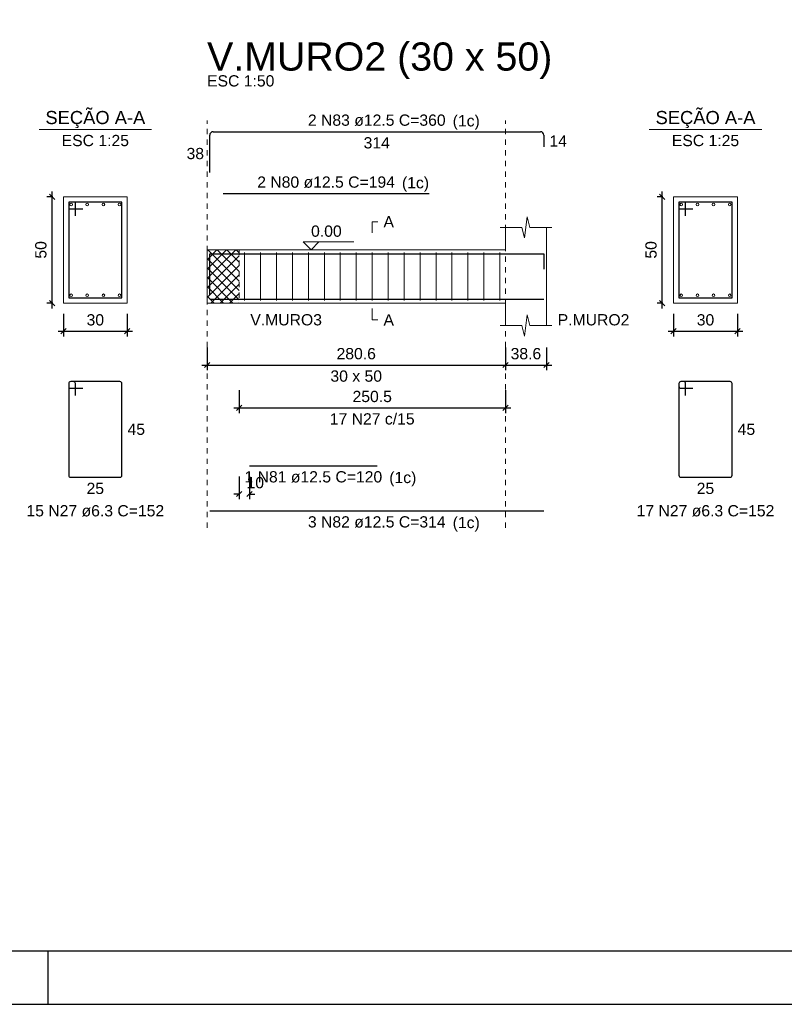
# Model space of a CAD drawing. Header units: millimetres. Extents: x 10 to 1250, y -62 to 528.
# Tile 882 of 909: x 1022 to 1036, y 69 to 87. Entities that reach past the tile are written whole.
import ezdxf

# ---------------------------------------------------------------- set-up
doc = ezdxf.new("R2010")
doc.units = ezdxf.units.MM
doc.header["$LTSCALE"] = 0.05
doc.linetypes.add('DOT', pattern=[6.35, 0, -6.35])
for name, color, linetype, lineweight in [('Descrição da armadura', 7, 'Continuous', 5), ('DT-Arm complementar', 5, 'Continuous', 5), ('DT-Barras na forma', 2, 'Continuous', 30), ('DT-Barras no corte', 5, 'Continuous', 5), ('DT-Barras rebatidas', 2, 'Continuous', 30), ('DT-Cotas', 9, 'Continuous', 5), ('DT-Forma', 5, 'Continuous', 5), ('DT-Hachura intersecção vigas', 9, 'Continuous', 5), ('DT-Pontilhado', 9, 'DOT', 5), ('DT-Textos', 7, 'Continuous', 5), ('DT-Título', 3, 'Continuous', 20), ('Textos armaduras', 7, 'Continuous', 5)]:
    doc.layers.add(name, color=color, linetype=linetype, lineweight=lineweight)
doc.layers.add('FOLHA_PADRÃO', color=7, linetype='Continuous')
doc.styles.add('Arial', font='arial.ttf')
doc.styles.get("Standard").update_dxf_attribs({"font": 'arial.ttf'})
doc.dimstyles.new('UM_25.000000', dxfattribs={"dimtxt": 0.18, "dimasz": 0.1, "dimexe": 0.1, "dimexo": 0.2, "dimgap": 0, "dimtad": 1, "dimtih": 1, "dimtoh": 1, "dimdec": 1, "dimlfac": 25, "dimzin": 0, "dimdsep": 46, "dimtxsty": 'Standard', "dimcen": 0.09, "dimdle": 0.1, "dimadec": 1, "dimazin": 2, "dimtfac": 1, "dimtdec": 4, "dimtofl": 0, "dimtmove": 0, "dimatfit": 3, "dimfxl": 1, "dimtolj": 1, "dimarcsym": 0})
doc.dimstyles.new('UM_50.000000', dxfattribs={"dimtxt": 0.18, "dimasz": 0.1, "dimexe": 0.1, "dimexo": 0.2, "dimgap": 0.1, "dimtad": 1, "dimdec": 1, "dimlfac": 50, "dimzin": 0, "dimdsep": 46, "dimtxsty": 'Standard', "dimblk": 'OBLIQUE', "dimcen": 0.09, "dimdle": 0.1, "dimadec": 1, "dimazin": 2, "dimtfac": 1, "dimtdec": 1, "dimtofl": 0, "dimtmove": 0, "dimatfit": 3, "dimldrblk": 'OBLIQUE', "dimfxl": 1, "dimtolj": 1, "dimarcsym": 1})

# ---------------------------------------------------------------- blocks, each defined once
blk = doc.blocks.new('A1EST. 1500')
at = {"layer": 'FOLHA_PADRÃO', "color": 1, "linetype": 'Continuous'}
for p, q in [((77.5, 0), (77.5, 1)), ((0, 0), (150.008, 0))]:
    blk.add_line(p, q, dxfattribs=at)
at = {"layer": 'FOLHA_PADRÃO', "color": 6, "linetype": 'Continuous'}
blk.add_lwpolyline([(149, 58.4), (149, 1), (1, 1), (1, 58.4), (149, 58.4)], dxfattribs=at)
blk = doc.blocks.new('_Oblique')
at = {"color": 0, "linetype": 'ByBlock', "lineweight": -2}
blk.add_line((-0.5, -0.5), (0.5, 0.5), dxfattribs=at)
blk = doc.blocks.new('*D1387')
at = {"layer": 'Defpoints', "color": 0, "transparency": 16777216}
for p in [(1022.485, 83.72), (1022.697, 83.72), (1022.697, 81.72)]:
    blk.add_point(p, dxfattribs=at)
at = {"layer": 'DT-Cotas', "color": 0, "lineweight": -2, "transparency": 16777216}
for p, q in [((1022.497, 83.72), (1022.385, 83.72)), ((1022.485, 81.62), (1022.485, 83.82)), ((1022.497, 81.72), (1022.385, 81.72))]:
    blk.add_line(p, q, dxfattribs=at)
at = {"layer": 'DT-Cotas', "color": 0, "lineweight": -2, "transparency": 16777216, "xscale": 0.1, "yscale": 0.1, "zscale": 0.1}
for p, rotation in [((1022.485, 83.72), 90), ((1022.485, 81.72), 270)]:
    blk.add_blockref('_Oblique', p, dxfattribs=dict(at, rotation=rotation))
at = {"layer": 'DT-Cotas', "transparency": 16777216, "insert": (1022.273, 82.72), "char_height": 0.2118, "attachment_point": 5, "rotation": 90, "style": 'Arial'}
blk.add_mtext('\\A1;50', dxfattribs=at)
blk = doc.blocks.new('*D1388')
at = {"layer": 'Defpoints', "color": 0, "transparency": 16777216}
for p in [(1022.697, 81.72), (1023.897, 81.72), (1023.897, 81.191)]:
    blk.add_point(p, dxfattribs=at)
at = {"layer": 'DT-Cotas', "color": 0, "lineweight": -2, "transparency": 16777216}
for p, q in [((1022.697, 81.52), (1022.697, 81.091)), ((1023.897, 81.52), (1023.897, 81.091)), ((1022.597, 81.191), (1023.997, 81.191))]:
    blk.add_line(p, q, dxfattribs=at)
at = {"layer": 'DT-Cotas', "color": 0, "lineweight": -2, "transparency": 16777216, "xscale": 0.1, "yscale": 0.1, "zscale": 0.1, "rotation": 180}
blk.add_blockref('_Oblique', (1022.697, 81.191), dxfattribs=at)
at = {"layer": 'DT-Cotas', "color": 0, "lineweight": -2, "transparency": 16777216, "xscale": 0.1, "yscale": 0.1, "zscale": 0.1}
blk.add_blockref('_Oblique', (1023.897, 81.191), dxfattribs=at)
at = {"layer": 'DT-Cotas', "transparency": 16777216, "insert": (1023.297, 81.403), "char_height": 0.2118, "attachment_point": 5, "rotation": 0.0057, "style": 'Arial'}
blk.add_mtext('\\A1;30', dxfattribs=at)
blk = doc.blocks.new('*D1389')
at = {"layer": 'Defpoints', "color": 0, "transparency": 16777216}
for p in [(1025.399, 81.085), (1031.011, 81.085), (1031.011, 80.555)]:
    blk.add_point(p, dxfattribs=at)
at = {"layer": 'DT-Cotas', "color": 0, "lineweight": -2, "transparency": 16777216}
for p, q in [((1025.399, 80.885), (1025.399, 80.455)), ((1031.011, 80.885), (1031.011, 80.455)), ((1025.299, 80.555), (1031.111, 80.555))]:
    blk.add_line(p, q, dxfattribs=at)
at = {"layer": 'DT-Cotas', "color": 0, "lineweight": -2, "transparency": 16777216, "xscale": 0.1, "yscale": 0.1, "zscale": 0.1, "rotation": 180}
blk.add_blockref('_Oblique', (1025.399, 80.555), dxfattribs=at)
at = {"layer": 'DT-Cotas', "color": 0, "lineweight": -2, "transparency": 16777216, "xscale": 0.1, "yscale": 0.1, "zscale": 0.1}
blk.add_blockref('_Oblique', (1031.011, 80.555), dxfattribs=at)
at = {"layer": 'DT-Cotas', "transparency": 16777216, "insert": (1028.205, 80.767), "char_height": 0.2118, "attachment_point": 5, "rotation": 0.0057, "style": 'Arial'}
blk.add_mtext('\\A1;280.6', dxfattribs=at)
blk = doc.blocks.new('*D1390')
at = {"layer": 'Defpoints', "color": 0, "transparency": 16777216}
for p in [(1031.011, 81.085), (1031.784, 81.085), (1031.784, 80.555)]:
    blk.add_point(p, dxfattribs=at)
at = {"layer": 'DT-Cotas', "color": 0, "lineweight": -2, "transparency": 16777216}
for p, q in [((1031.011, 80.885), (1031.011, 80.455)), ((1031.784, 80.885), (1031.784, 80.455)), ((1030.911, 80.555), (1031.884, 80.555))]:
    blk.add_line(p, q, dxfattribs=at)
at = {"layer": 'DT-Cotas', "color": 0, "lineweight": -2, "transparency": 16777216, "xscale": 0.1, "yscale": 0.1, "zscale": 0.1, "rotation": 180}
blk.add_blockref('_Oblique', (1031.011, 80.555), dxfattribs=at)
at = {"layer": 'DT-Cotas', "color": 0, "lineweight": -2, "transparency": 16777216, "xscale": 0.1, "yscale": 0.1, "zscale": 0.1}
blk.add_blockref('_Oblique', (1031.784, 80.555), dxfattribs=at)
at = {"layer": 'DT-Cotas', "transparency": 16777216, "insert": (1031.397, 80.767), "char_height": 0.2118, "attachment_point": 5, "rotation": 0.0057, "style": 'Arial'}
blk.add_mtext('\\A1;38.6', dxfattribs=at)
blk = doc.blocks.new('*D1391')
at = {"layer": 'Defpoints', "color": 0, "transparency": 16777216}
for p in [(1026.001, 80.28), (1031.011, 80.28), (1031.011, 79.751)]:
    blk.add_point(p, dxfattribs=at)
at = {"layer": 'DT-Cotas', "color": 0, "lineweight": -2, "transparency": 16777216}
for p, q in [((1026.001, 80.08), (1026.001, 79.651)), ((1031.011, 80.08), (1031.011, 79.651)), ((1025.901, 79.751), (1031.111, 79.751))]:
    blk.add_line(p, q, dxfattribs=at)
at = {"layer": 'DT-Cotas', "color": 0, "lineweight": -2, "transparency": 16777216, "xscale": 0.1, "yscale": 0.1, "zscale": 0.1, "rotation": 180}
blk.add_blockref('_Oblique', (1026.001, 79.751), dxfattribs=at)
at = {"layer": 'DT-Cotas', "color": 0, "lineweight": -2, "transparency": 16777216, "xscale": 0.1, "yscale": 0.1, "zscale": 0.1}
blk.add_blockref('_Oblique', (1031.011, 79.751), dxfattribs=at)
at = {"layer": 'DT-Cotas', "transparency": 16777216, "insert": (1028.506, 79.962), "char_height": 0.2118, "attachment_point": 5, "rotation": 0.0057, "style": 'Arial'}
blk.add_mtext('\\A1;250.5', dxfattribs=at)
blk = doc.blocks.new('*D1392')
at = {"layer": 'Defpoints', "color": 0, "transparency": 16777216}
for p in [(1026.001, 78.658), (1026.2, 78.658), (1026.001, 78.129)]:
    blk.add_point(p, dxfattribs=at)
at = {"layer": 'DT-Cotas', "color": 0, "lineweight": -2, "transparency": 16777216}
for p, q in [((1026.001, 78.458), (1026.001, 78.029)), ((1026.2, 78.458), (1026.2, 78.029)), ((1026.001, 78.129), (1025.901, 78.129)), ((1026.2, 78.129), (1026.3, 78.129))]:
    blk.add_line(p, q, dxfattribs=at)
at = {"layer": 'DT-Cotas', "color": 0, "lineweight": -2, "transparency": 16777216, "xscale": 0.1, "yscale": 0.1, "zscale": 0.1}
blk.add_blockref('_Oblique', (1026.001, 78.129), dxfattribs=at)
at = {"layer": 'DT-Cotas', "color": 0, "lineweight": -2, "transparency": 16777216, "xscale": 0.1, "yscale": 0.1, "zscale": 0.1, "rotation": 180}
blk.add_blockref('_Oblique', (1026.2, 78.129), dxfattribs=at)
at = {"layer": 'DT-Cotas', "transparency": 16777216, "insert": (1026.306, 78.341), "char_height": 0.2118, "attachment_point": 5, "rotation": 0.0057, "style": 'Arial'}
blk.add_mtext('\\A1;10', dxfattribs=at)
blk = doc.blocks.new('*D1393')
at = {"layer": 'Defpoints', "color": 0, "transparency": 16777216}
for p in [(1033.963, 83.72), (1034.175, 83.72), (1034.175, 81.72)]:
    blk.add_point(p, dxfattribs=at)
at = {"layer": 'DT-Cotas', "color": 0, "lineweight": -2, "transparency": 16777216}
for p, q in [((1033.975, 83.72), (1033.863, 83.72)), ((1033.963, 81.62), (1033.963, 83.82)), ((1033.975, 81.72), (1033.863, 81.72))]:
    blk.add_line(p, q, dxfattribs=at)
at = {"layer": 'DT-Cotas', "color": 0, "lineweight": -2, "transparency": 16777216, "xscale": 0.1, "yscale": 0.1, "zscale": 0.1}
for p, rotation in [((1033.963, 83.72), 90), ((1033.963, 81.72), 270)]:
    blk.add_blockref('_Oblique', p, dxfattribs=dict(at, rotation=rotation))
at = {"layer": 'DT-Cotas', "transparency": 16777216, "insert": (1033.751, 82.72), "char_height": 0.2118, "attachment_point": 5, "rotation": 90, "style": 'Arial'}
blk.add_mtext('\\A1;50', dxfattribs=at)
blk = doc.blocks.new('*D1394')
at = {"layer": 'Defpoints', "color": 0, "transparency": 16777216}
for p in [(1034.175, 81.72), (1035.375, 81.72), (1035.375, 81.191)]:
    blk.add_point(p, dxfattribs=at)
at = {"layer": 'DT-Cotas', "color": 0, "lineweight": -2, "transparency": 16777216}
for p, q in [((1034.175, 81.52), (1034.175, 81.091)), ((1035.375, 81.52), (1035.375, 81.091)), ((1034.075, 81.191), (1035.475, 81.191))]:
    blk.add_line(p, q, dxfattribs=at)
at = {"layer": 'DT-Cotas', "color": 0, "lineweight": -2, "transparency": 16777216, "xscale": 0.1, "yscale": 0.1, "zscale": 0.1, "rotation": 180}
blk.add_blockref('_Oblique', (1034.175, 81.191), dxfattribs=at)
at = {"layer": 'DT-Cotas', "color": 0, "lineweight": -2, "transparency": 16777216, "xscale": 0.1, "yscale": 0.1, "zscale": 0.1}
blk.add_blockref('_Oblique', (1035.375, 81.191), dxfattribs=at)
at = {"layer": 'DT-Cotas', "transparency": 16777216, "insert": (1034.775, 81.403), "char_height": 0.2118, "attachment_point": 5, "rotation": 0.0057, "style": 'Arial'}
blk.add_mtext('\\A1;30', dxfattribs=at)

msp = doc.modelspace()

# ---------------------------------------------------------------- hatches: boundary and pattern name
at = {"layer": 'DT-Hachura intersecção vigas', "linetype": 'Continuous'}
h = msp.add_hatch(dxfattribs=at)
h.set_pattern_fill('ANSI37', color=256, style=0)
h.set_pattern_definition([(45, (959.82737, 89.97115), (-0.08838835, 0.08838835), []), (135, (959.82737, 89.97115), (-0.08838835, -0.08838835), [])])
h.paths.add_polyline_path([(1025.399, 81.7204), (1026.0008, 81.7204), (1026.0008, 82.7204), (1025.399, 82.7204), (1025.399, 81.7204)])

# ---------------------------------------------------------------- linework, layer by layer
at = {"layer": 'DT-Arm complementar'}
for p, q in [((1026.1058, 81.7704), (1026.1058, 82.6704)), ((1026.4058, 81.7704), (1026.4058, 82.6704)), ((1026.7058, 81.7704), (1026.7058, 82.6704)), ((1027.0058, 81.7704), (1027.0058, 82.6704)), ((1027.3058, 81.7704), (1027.3058, 82.6704)), ((1027.6058, 81.7704), (1027.6058, 82.6704)), ((1027.9058, 81.7704), (1027.9058, 82.6704)), ((1028.2058, 81.7704), (1028.2058, 82.6704)), ((1028.5058, 81.7704), (1028.5058, 82.6704)), ((1028.8058, 81.7704), (1028.8058, 82.6704)), ((1029.1058, 81.7704), (1029.1058, 82.6704)), ((1029.4058, 81.7704), (1029.4058, 82.6704)), ((1029.7058, 81.7704), (1029.7058, 82.6704)), ((1030.0058, 81.7704), (1030.0058, 82.6704)), ((1030.3058, 81.7704), (1030.3058, 82.6704)), ((1030.6058, 81.7704), (1030.6058, 82.6704)), ((1030.9058, 81.7704), (1030.9058, 82.6704))]:
    msp.add_line(p, q, dxfattribs=at)
at = {"layer": 'DT-Barras na forma'}
for p, q in [((1022.923, 83.6204), (1022.797, 83.6204)), ((1022.797, 83.6204), (1022.797, 81.8204)), ((1023.797, 83.6204), (1022.797, 83.6204)), ((1022.797, 83.6204), (1022.797, 83.4944)), ((1022.923, 83.3574), (1022.923, 83.6204)), ((1023.797, 81.8204), (1023.797, 83.6204)), ((1034.4009, 83.6204), (1034.2749, 83.6204)), ((1034.2749, 83.6204), (1034.2749, 81.8204)), ((1035.2749, 83.6204), (1034.2749, 83.6204)), ((1034.2749, 83.6204), (1034.2749, 83.4944)), ((1034.4009, 83.3574), (1034.4009, 83.6204)), ((1035.2749, 81.8204), (1035.2749, 83.6204)), ((1022.797, 83.4944), (1023.06, 83.4944)), ((1034.2749, 83.4944), (1034.5379, 83.4944)), ((1022.797, 81.8204), (1023.797, 81.8204)), ((1034.2749, 81.8204), (1035.2749, 81.8204))]:
    msp.add_line(p, q, dxfattribs=at)
for points in [[(1025.449, 81.8834), (1025.449, 82.6479), (1031.7336, 82.6479), (1031.7336, 82.3604)], [(1025.6999, 82.6479), (1029.5757, 82.6479)], [(1025.449, 81.7929), (1031.7336, 81.7929)], [(1026.1999, 81.7929), (1028.5972, 81.7929)]]:
    msp.add_lwpolyline(points, dxfattribs=at)
at = {"layer": 'DT-Barras no corte'}
for centre in [(1022.842, 83.5754), (1023.1453, 83.5754), (1023.4486, 83.5754), (1023.752, 83.5754), (1034.3199, 83.5754), (1034.6232, 83.5754), (1034.9266, 83.5754), (1035.2299, 83.5754), (1022.842, 81.8654), (1023.1453, 81.8654), (1023.4486, 81.8654), (1023.752, 81.8654), (1034.3199, 81.8654), (1034.6232, 81.8654), (1034.9266, 81.8654), (1035.2299, 81.8654)]:
    msp.add_circle(centre, 0.025, dxfattribs=at)
at = {"layer": 'DT-Barras rebatidas'}
for p, q in [((1025.449, 84.1779), (1025.449, 84.8799)), ((1025.5115, 84.9424), (1031.6711, 84.9424)), ((1031.7336, 84.8799), (1031.7336, 84.6549)), ((1025.6999, 83.7775), (1029.5757, 83.7775)), ((1022.797, 80.2059), (1022.797, 78.4815)), ((1022.797, 80.2059), (1022.797, 80.1555)), ((1022.8852, 80.2437), (1022.8348, 80.2437)), ((1023.7592, 80.2437), (1022.8348, 80.2437)), ((1022.923, 79.9807), (1022.923, 80.2059)), ((1023.797, 78.4815), (1023.797, 80.2059)), ((1034.2749, 80.2059), (1034.2749, 78.4815)), ((1034.2749, 80.2059), (1034.2749, 80.1555)), ((1034.3631, 80.2437), (1034.3127, 80.2437)), ((1035.2371, 80.2437), (1034.3127, 80.2437)), ((1034.4009, 79.9807), (1034.4009, 80.2059)), ((1035.2749, 78.4815), (1035.2749, 80.2059)), ((1022.8348, 80.1177), (1023.06, 80.1177)), ((1034.3127, 80.1177), (1034.5379, 80.1177)), ((1026.1999, 78.6582), (1028.5972, 78.6582)), ((1022.8348, 78.4437), (1023.7592, 78.4437)), ((1034.3127, 78.4437), (1035.2371, 78.4437)), ((1025.449, 77.811), (1031.7336, 77.811))]:
    msp.add_line(p, q, dxfattribs=at)
for centre, radius, start, end in [((1025.5115, 84.8799), 0.0625, 90, 180), ((1031.6711, 84.8799), 0.0625, 0, 90), ((1022.8348, 80.2059), 0.0378, 90, 180), ((1022.8348, 80.2059), 0.0378, 90, 180), ((1022.8852, 80.2059), 0.0378, 0, 90), ((1023.7592, 80.2059), 0.0378, 0, 90), ((1034.3127, 80.2059), 0.0378, 90, 180), ((1034.3127, 80.2059), 0.0378, 90, 180), ((1034.3631, 80.2059), 0.0378, 0, 90), ((1035.2371, 80.2059), 0.0378, 0, 90), ((1022.8348, 80.1555), 0.0378, 180, 270), ((1034.3127, 80.1555), 0.0378, 180, 270), ((1022.8348, 78.4815), 0.0378, 180, 270), ((1023.7592, 78.4815), 0.0378, 270, 0), ((1034.3127, 78.4815), 0.0378, 180, 270), ((1035.2371, 78.4815), 0.0378, 270, 0)]:
    msp.add_arc(centre, radius, start, end, dxfattribs=at)
at = {"layer": 'DT-Forma'}
for p, q in [((1023.897, 83.7204), (1022.697, 83.7204)), ((1022.697, 83.7204), (1022.697, 83.7204)), ((1022.697, 83.7204), (1022.697, 81.7204)), ((1023.897, 81.7204), (1023.897, 83.7204)), ((1023.897, 83.7204), (1023.897, 83.7204)), ((1035.3749, 83.7204), (1034.1749, 83.7204)), ((1034.1749, 83.7204), (1034.1749, 83.7204)), ((1034.1749, 83.7204), (1034.1749, 81.7204)), ((1035.3749, 81.7204), (1035.3749, 83.7204)), ((1035.3749, 83.7204), (1035.3749, 83.7204)), ((1031.3722, 82.944), (1031.4222, 83.344)), ((1031.4222, 83.344), (1031.4722, 83.144)), ((1030.9108, 83.144), (1031.3222, 83.144)), ((1031.0108, 82.7204), (1031.0108, 83.144)), ((1031.3222, 83.144), (1031.3722, 82.944)), ((1031.4722, 83.144), (1031.8836, 83.144)), ((1031.7836, 83.144), (1031.7836, 82.7204)), ((1025.399, 82.7204), (1026.0007, 82.7204)), ((1026.0007, 82.7204), (1031.0108, 82.7204)), ((1022.697, 81.7204), (1023.897, 81.7204)), ((1022.697, 81.7204), (1022.697, 81.7204)), ((1023.897, 81.7204), (1023.897, 81.7204)), ((1025.399, 81.7204), (1026.0007, 81.7204)), ((1026.0007, 81.7204), (1031.0108, 81.7204)), ((1031.0108, 81.7204), (1031.0108, 81.2968)), ((1031.7836, 81.2968), (1031.7836, 81.7204)), ((1034.1749, 81.7204), (1035.3749, 81.7204)), ((1034.1749, 81.7204), (1034.1749, 81.7204)), ((1035.3749, 81.7204), (1035.3749, 81.7204)), ((1031.3722, 81.0968), (1031.4222, 81.4968)), ((1031.4222, 81.4968), (1031.4722, 81.2968)), ((1030.9108, 81.2968), (1031.3222, 81.2968)), ((1031.3222, 81.2968), (1031.3722, 81.0968)), ((1031.4722, 81.2968), (1031.8836, 81.2968))]:
    msp.add_line(p, q, dxfattribs=at)
at = {"layer": 'DT-Forma', "linetype": 'Continuous'}
for p, q in [((1025.399, 81.7204), (1025.399, 82.7204)), ((1031.7836, 82.7204), (1031.7836, 81.7204))]:
    msp.add_line(p, q, dxfattribs=at)
at = {"layer": 'DT-Pontilhado', "ltscale": 0.2}
for p, q in [((1025.399, 77.4933), (1025.399, 85.1542)), ((1031.0108, 77.4933), (1031.0108, 85.1542)), ((1026.0007, 82.7204), (1026.0007, 81.7204))]:
    msp.add_line(p, q, dxfattribs=at)
at = {"layer": 'DT-Textos'}
for p, q in [((1022.238, 84.9853), (1024.356, 84.9853)), ((1033.7159, 84.9853), (1035.8339, 84.9853))]:
    msp.add_line(p, q, dxfattribs=at)
for points in [[(1028.5058, 83.0381), (1028.5058, 83.2499), (1028.6117, 83.2499)], [(1027.5037, 82.8686), (1027.3555, 82.7204), (1027.2072, 82.8686), (1028.1603, 82.8686)], [(1028.5058, 81.6145), (1028.5058, 81.4027), (1028.6117, 81.4027)]]:
    msp.add_lwpolyline(points, dxfattribs=at)

# ---------------------------------------------------------------- block references
msp.add_blockref('A1EST. 1500', (944.9101, 68.5322))

# ---------------------------------------------------------------- texts
at = {"layer": 'Descrição da armadura', "linetype": 'Continuous', "char_height": 0.2118, "attachment_point": 8, "line_spacing_factor": 0.798, "style": 'Arial'}
for s, insert, width in [('2 N83 ø12.5 C=360', (1028.5913, 85.0483), 5.194653), ('2 N80 ø12.5 C=194', (1027.6378, 83.8834), 5.194653), ('17 N27 c/15', (1028.5058, 79.4329), 3.199294), ('1 N81 ø12.5 C=120', (1027.3985, 78.3405), 5.194653), ('15 N27 ø6.3 C=152', (1023.297, 77.7024), 5.194653), ('17 N27 ø6.3 C=152', (1034.7749, 77.7024), 5.194653), ('3 N82 ø12.5 C=314', (1028.5913, 77.4933), 5.194653)]:
    msp.add_mtext(s, dxfattribs=dict(at, insert=insert, width=width))
at = {"layer": 'DT-Textos', "line_spacing_factor": 0.798, "style": 'Arial'}
for s, insert, char_height, width, attachment_point in [('ESC 1:50', (1025.399, 85.7896), 0.2118, 2.57285, 7), ('SEÇÃO A-A', (1023.2974, 85.0092), 0.2471, 3.273443, 8), ('SEÇÃO A-A', (1034.7754, 85.0092), 0.2471, 3.273443, 8), ('(1c)', (1030.0194, 84.9782), 0.2118, 1.035186, 7), ('ESC 1:25', (1023.297, 84.6676), 0.2118, 2.57285, 8), ('ESC 1:25', (1034.7749, 84.6676), 0.2118, 2.57285, 8), ('(1c)', (1029.0654, 83.8132), 0.2118, 1.035186, 7), ('A', (1028.7176, 83.144), 0.2118, 0.400926, 7), ('0.00', (1027.3555, 82.9639), 0.2118, 1.169904, 7), ('V.MURO3', (1026.2125, 81.2968), 0.2118, 2.73868, 7), ('A', (1028.7176, 81.2968), 0.2118, 0.400926, 7), ('P.MURO2', (1031.9954, 81.2968), 0.2118, 2.73868, 7), ('30 x 50', (1028.2049, 80.2378), 0.2118, 1.971756, 8), ('(1c)', (1028.8264, 78.2702), 0.2118, 1.035186, 7), ('(1c)', (1030.0194, 77.4232), 0.2118, 1.035186, 7)]:
    msp.add_mtext(s, dxfattribs=dict(at, insert=insert, char_height=char_height, width=width, attachment_point=attachment_point))
at = {"layer": 'DT-Título', "insert": (1025.3994, 85.9322), "char_height": 0.5295, "width": 12.314814, "attachment_point": 7, "line_spacing_factor": 0.798, "style": 'Arial'}
msp.add_mtext('V.MURO2 (30 x 50)', dxfattribs=at)
at = {"layer": 'Textos armaduras', "linetype": 'Continuous', "char_height": 0.2118, "attachment_point": 7, "line_spacing_factor": 0.798, "style": 'Arial'}
for s, insert, width in [('314', (1028.3438, 84.6247), 0.989858), ('14', (1031.8395, 84.6615), 0.659905), ('38', (1025.0131, 84.423), 0.659905), ('45', (1023.9029, 79.2378), 0.659905), ('45', (1035.3808, 79.2378), 0.659905), ('25', (1023.132, 78.126), 0.659905), ('25', (1034.6099, 78.126), 0.659905)]:
    msp.add_mtext(s, dxfattribs=dict(at, insert=insert, width=width))

# ---------------------------------------------------------------- dimensions: what is measured, and where the dimension line sits
at = {"layer": 'DT-Cotas'}
for base, p1, p2, picture, middle in [((1022.4852, 83.7204), (1022.697, 81.7204), (1022.697, 83.7204), '*D1387', (1022.2734, 82.7204)), ((1033.9631, 83.7204), (1034.1749, 81.7204), (1034.1749, 83.7204), '*D1393', (1033.7513, 82.7204))]:
    dim = msp.add_linear_dim(base=base, p1=p1, p2=p2, angle=90, dimstyle='UM_25.000000', override={"dimtxt": 0.2118, "dimasz": 0.1, "dimexe": 0.1, "dimexo": 0.2, "dimtad": 1, "dimtih": 0, "dimtoh": 0, "dimdec": 1, "dimlfac": 25, "dimzin": 8, "dimtxsty": 'Arial', "dimblk": 'Oblique', "dimblk1": 'Oblique', "dimblk2": 'Oblique', "dimsah": 1, "dimdle": 0.1, "dimse1": 0, "dimse2": 0, "dimclrt": 256, "dimadec": 1, "dimazin": 3, "dimtmove": 2, "dimldrblk": 'Oblique'}, dxfattribs=at)
    dim.commit()
    dim.dimension.update_dxf_attribs({"geometry": picture, "text_midpoint": middle, "dimtype": 160, "text_rotation": 90})
for base, p1, p2, dimstyle, override, picture, middle in [((1023.897, 81.1909), (1022.697, 81.7204), (1023.897, 81.7204), 'UM_25.000000', {"dimtxt": 0.2118, "dimasz": 0.1, "dimexe": 0.1, "dimexo": 0.2, "dimtad": 1, "dimtih": 0, "dimtoh": 0, "dimdec": 1, "dimlfac": 25, "dimzin": 8, "dimtxsty": 'Arial', "dimblk": 'Oblique', "dimblk1": 'Oblique', "dimblk2": 'Oblique', "dimsah": 1, "dimdle": 0.1, "dimse1": 0, "dimse2": 0, "dimclrt": 256, "dimadec": 1, "dimazin": 3, "dimtmove": 2, "dimldrblk": 'Oblique'}, '*D1388', (1023.297, 81.4027)), ((1035.3749, 81.1909), (1034.1749, 81.7204), (1035.3749, 81.7204), 'UM_25.000000', {"dimtxt": 0.2118, "dimasz": 0.1, "dimexe": 0.1, "dimexo": 0.2, "dimtad": 1, "dimtih": 0, "dimtoh": 0, "dimdec": 1, "dimlfac": 25, "dimzin": 8, "dimtxsty": 'Arial', "dimblk": 'Oblique', "dimblk1": 'Oblique', "dimblk2": 'Oblique', "dimsah": 1, "dimdle": 0.1, "dimse1": 0, "dimse2": 0, "dimclrt": 256, "dimadec": 1, "dimazin": 3, "dimtmove": 2, "dimldrblk": 'Oblique'}, '*D1394', (1034.7749, 81.4027)), ((1031.0108, 80.5555), (1025.399, 81.085), (1031.0108, 81.085), 'UM_50.000000', {"dimtxt": 0.2118, "dimasz": 0.1, "dimexe": 0.1, "dimexo": 0.2, "dimtad": 1, "dimtih": 0, "dimtoh": 0, "dimdec": 1, "dimlfac": 50, "dimzin": 8, "dimtxsty": 'Arial', "dimblk": 'Oblique', "dimblk1": 'Oblique', "dimblk2": 'Oblique', "dimsah": 1, "dimdle": 0.1, "dimse1": 0, "dimse2": 0, "dimclrt": 256, "dimadec": 1, "dimazin": 3, "dimtmove": 2, "dimldrblk": 'Oblique'}, '*D1389', (1028.2049, 80.7673)), ((1031.7836, 80.5555), (1031.0108, 81.085), (1031.7836, 81.085), 'UM_50.000000', {"dimtxt": 0.2118, "dimasz": 0.1, "dimexe": 0.1, "dimexo": 0.2, "dimtad": 1, "dimtih": 0, "dimtoh": 0, "dimdec": 1, "dimlfac": 50, "dimzin": 8, "dimtxsty": 'Arial', "dimblk": 'Oblique', "dimblk1": 'Oblique', "dimblk2": 'Oblique', "dimsah": 1, "dimdle": 0.1, "dimse1": 0, "dimse2": 0, "dimclrt": 256, "dimadec": 1, "dimazin": 3, "dimtmove": 2, "dimldrblk": 'Oblique'}, '*D1390', (1031.3972, 80.7673)), ((1031.0108, 79.7506), (1026.0007, 80.2801), (1031.0108, 80.2801), 'UM_50.000000', {"dimtxt": 0.2118, "dimasz": 0.1, "dimexe": 0.1, "dimexo": 0.2, "dimtad": 1, "dimtih": 0, "dimtoh": 0, "dimdec": 1, "dimlfac": 50, "dimzin": 8, "dimtxsty": 'Arial', "dimblk": 'Oblique', "dimblk1": 'Oblique', "dimblk2": 'Oblique', "dimsah": 1, "dimdle": 0.1, "dimse1": 0, "dimse2": 0, "dimclrt": 256, "dimadec": 1, "dimazin": 3, "dimtmove": 2, "dimldrblk": 'Oblique'}, '*D1391', (1028.5058, 79.9624)), ((1026.0007, 78.1287), (1026.1999, 78.6582), (1026.0007, 78.6582), 'UM_50.000000', {"dimtxt": 0.2118, "dimasz": 0.1, "dimexe": 0.1, "dimexo": 0.2, "dimtad": 1, "dimtih": 0, "dimtoh": 0, "dimdec": 1, "dimlfac": 50, "dimzin": 8, "dimtxsty": 'Arial', "dimblk": 'Oblique', "dimblk1": 'Oblique', "dimblk2": 'Oblique', "dimsah": 1, "dimdle": 0.1, "dimse1": 0, "dimse2": 0, "dimclrt": 256, "dimadec": 1, "dimazin": 3, "dimtmove": 2, "dimldrblk": 'Oblique'}, '*D1392', (1026.3058, 78.3405))]:
    dim = msp.add_linear_dim(base=base, p1=p1, p2=p2, dimstyle=dimstyle, override=override, dxfattribs=at)
    dim.commit()
    dim.dimension.update_dxf_attribs({"geometry": picture, "text_midpoint": middle, "dimtype": 160, "text_rotation": 0.00573})

doc.saveas('drawing.dxf')
